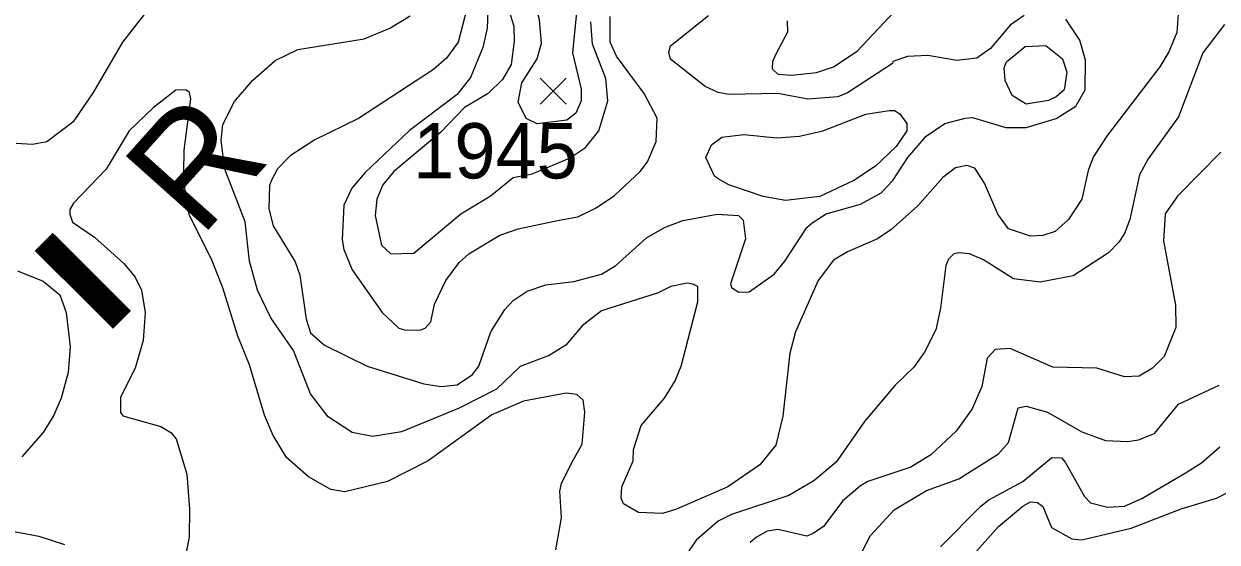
# Model space of a CAD drawing. Extents: x 423 to 448.8, y 7456.3 to 7484.
# Drawn here: x 445.198 to 446.924, y 7481.99 to 7482.74 of the extents above; entities that cross this region are included whole.
import ezdxf
from ezdxf.enums import TextEntityAlignment as Align

# ---------------------------------------------------------------- set-up
doc = ezdxf.new("R2010")
doc.units = 0
doc.header["$LTSCALE"] = 0.032
for name, color, linetype, lineweight in [('1', 7, 'Continuous', 25), ('2', 7, 'Continuous', 13), ('21', 7, 'Continuous', 25)]:
    doc.layers.add(name, color=color, linetype=linetype, lineweight=lineweight)
doc.layers.add('61', color=7, linetype='Continuous')

msp = doc.modelspace()

# ---------------------------------------------------------------- linework, layer by layer
at = {"layer": '1'}
for points in [[(445.872, 7482.8342), (445.8682, 7482.7337), (445.862, 7482.7058), (445.8442, 7482.6625), (445.8248, 7482.6377), (445.756, 7482.5859), (445.6918, 7482.5248), (445.6725, 7482.5024), (445.6609, 7482.4776), (445.6586, 7482.4274), (445.6609, 7482.4134), (445.6732, 7482.3841), (445.7165, 7482.3222), (445.7405, 7482.2997), (445.7506, 7482.2966), (445.7723, 7482.2974), (445.7785, 7482.2997), (445.7869, 7482.309), (445.7923, 7482.3345), (445.8086, 7482.3686), (445.8279, 7482.3949), (445.8419, 7482.4072), (445.8867, 7482.4343), (445.913, 7482.4436), (445.9703, 7482.4552), (445.9997, 7482.4606), (446.0259, 7482.4737), (446.0523, 7482.4916), (446.0894, 7482.5263), (446.1002, 7482.5403), (446.1126, 7482.5697), (446.1141, 7482.6037), (446.0956, 7482.6392), (446.0553, 7482.6934), (446.0461, 7482.7135), (446.0461, 7482.7507)], [(446.4111, 7481.9772), (446.4227, 7481.9996), (446.4568, 7482.0368), (446.5039, 7482.0646), (446.5504, 7482.0816), (446.6076, 7482.1179), (446.6223, 7482.1342), (446.6331, 7482.1737), (446.636, 7482.1844), (446.6478, 7482.1868), (446.6788, 7482.1783), (446.7283, 7482.1497), (446.7623, 7482.1373), (446.7948, 7482.1358), (446.8102, 7482.1381), (446.8334, 7482.1474), (446.8682, 7482.1899), (446.927, 7482.217)]]:
    msp.add_lwpolyline(points, dxfattribs=at)
for points in [[(446.6463, 7482.7073), (446.6764, 7482.7089), (446.7004, 7482.6896), (446.7066, 7482.6702), (446.7027, 7482.6447), (446.6911, 7482.6346), (446.6803, 7482.6292), (446.6478, 7482.6238), (446.6277, 7482.6362), (446.6176, 7482.6579), (446.6161, 7482.6764), (446.6192, 7482.6849)], [(446.1845, 7482.5465), (446.193, 7482.565), (446.2077, 7482.5759), (446.2394, 7482.5797), (446.2874, 7482.5751), (446.3199, 7482.5774), (446.3539, 7482.5851), (446.4158, 7482.6091), (446.4498, 7482.6145), (446.4575, 7482.6145), (446.4653, 7482.6099), (446.4753, 7482.5959), (446.4753, 7482.5851), (446.4598, 7482.5627), (446.4297, 7482.5341), (446.3988, 7482.5132), (446.3493, 7482.49), (446.2998, 7482.4846), (446.2673, 7482.49), (446.2178, 7482.507), (446.2023, 7482.5155), (446.1969, 7482.5194)]]:
    msp.add_lwpolyline(points, close=True, dxfattribs=at)
at = {"layer": '2'}
for points in [[(445.1875, 7482.5673), (445.2107, 7482.5658), (445.2316, 7482.5697), (445.2711, 7482.5998), (445.2989, 7482.6408), (445.3414, 7482.7135), (445.4474, 7482.8497)], [(445.845, 7482.7863), (445.8264, 7482.7135), (445.8094, 7482.6903), (445.7908, 7482.6741), (445.6825, 7482.6029), (445.6191, 7482.572), (445.5835, 7482.5488), (445.565, 7482.5302), (445.5564, 7482.514), (445.5534, 7482.5063), (445.5526, 7482.4722), (445.5588, 7482.4475), (445.5905, 7482.3956), (445.5975, 7482.3763), (445.6067, 7482.3129), (445.6129, 7482.2928), (445.633, 7482.275), (445.6949, 7482.2448), (445.7769, 7482.2193), (445.8017, 7482.2154), (445.8249, 7482.2177), (445.8473, 7482.2324), (445.8565, 7482.2448), (445.8736, 7482.2943), (445.8937, 7482.3268), (445.9061, 7482.3399), (445.9262, 7482.3531), (445.9533, 7482.3624), (445.9935, 7482.367), (446.0337, 7482.3779), (446.0546, 7482.3902), (446.0986, 7482.4305), (446.125, 7482.4451), (446.1513, 7482.4552), (446.2008, 7482.4645), (446.2317, 7482.4629), (446.2386, 7482.456), (446.2417, 7482.4289), (446.2201, 7482.3639), (446.2216, 7482.3585), (446.2325, 7482.3516), (446.2472, 7482.3523), (446.2835, 7482.3778), (446.299, 7482.3964), (446.3307, 7482.4451), (446.3384, 7482.4521), (446.3585, 7482.4652), (446.408, 7482.4792), (446.4382, 7482.4954), (446.4552, 7482.5132), (446.4769, 7482.5465), (446.5032, 7482.5774), (446.5302, 7482.596), (446.5596, 7482.6037)], [(446.3021, 7482.7445), (446.3029, 7482.7282), (446.2866, 7482.6981), (446.2812, 7482.6857), (446.2804, 7482.6749), (446.2889, 7482.6671), (446.309, 7482.6656), (446.3446, 7482.6694), (446.3694, 7482.678), (446.4034, 7482.7004), (446.4652, 7482.7661)], [(446.8674, 7482.7545), (446.8659, 7482.7274), (446.8543, 7482.6996), (446.8411, 7482.678), (446.7654, 7482.579), (446.7452, 7482.548), (446.7375, 7482.5279), (446.7283, 7482.4862), (446.7089, 7482.4568), (446.6896, 7482.4397), (446.6718, 7482.4335), (446.654, 7482.4327), (446.6223, 7482.4436), (446.6068, 7482.4644), (446.5875, 7482.5094), (446.5736, 7482.531), (446.5619, 7482.5348), (446.5457, 7482.5318), (446.5271, 7482.5178), (446.4908, 7482.4761), (446.4521, 7482.442), (446.4328, 7482.4289), (446.3895, 7482.4103), (446.3694, 7482.3979), (446.3469, 7482.3686), (446.3144, 7482.2943), (446.3059, 7482.2634), (446.2959, 7482.1721), (446.2858, 7482.1304), (446.2626, 7482.1017), (446.2162, 7482.07), (446.142, 7482.0375), (446.1219, 7482.0313), (446.087, 7482.0329), (446.0654, 7482.0453), (446.0623, 7482.0538), (446.0631, 7482.07), (446.0793, 7482.1079), (446.0801, 7482.1242), (446.0909, 7482.159), (446.125, 7482.1984), (446.1404, 7482.2232), (446.1489, 7482.2448), (446.1729, 7482.3376), (446.1729, 7482.3601), (446.1659, 7482.3632), (446.1574, 7482.3647), (446.1342, 7482.3601), (446.1157, 7482.3508), (446.0337, 7482.3245), (446.0058, 7482.3028), (445.9819, 7482.275), (445.9579, 7482.2603), (445.9161, 7482.244), (445.8821, 7482.2115), (445.828, 7482.1837), (445.7444, 7482.1497), (445.7027, 7482.1427), (445.6733, 7482.1489), (445.6384, 7482.1713), (445.6129, 7482.2046), (445.5882, 7482.2672), (445.5557, 7482.3144), (445.5363, 7482.3547), (445.5248, 7482.3964), (445.5186, 7482.4537), (445.4892, 7482.5295), (445.4837, 7482.5712), (445.4861, 7482.5944), (445.5031, 7482.6277), (445.5294, 7482.6586), (445.5619, 7482.6872), (445.5944, 7482.7027), (445.6903, 7482.7182), (445.7274, 7482.7337), (445.7568, 7482.7514)], [(445.8999, 7482.76), (445.9068, 7482.7368), (445.9076, 7482.7151), (445.9029, 7482.6811), (445.8906, 7482.6594), (445.8697, 7482.6393), (445.8357, 7482.6191), (445.8014, 7482.5831), (445.7336, 7482.5263), (445.7173, 7482.507), (445.7088, 7482.4862), (445.7065, 7482.4629), (445.7158, 7482.4196), (445.729, 7482.4073), (445.7622, 7482.408), (445.8303, 7482.4652), (445.8728, 7482.4908), (445.906, 7482.5178), (445.9334, 7482.5228), (445.9873, 7482.5457), (446.0108, 7482.5611), (446.0298, 7482.5852), (446.043, 7482.6285), (446.0399, 7482.661), (446.0205, 7482.7105), (446.0182, 7482.7429)], [(446.6447, 7482.7522), (446.6246, 7482.7383), (446.596, 7482.7043), (446.5767, 7482.6903), (446.5473, 7482.6872), (446.5055, 7482.6942), (446.4761, 7482.6926), (446.4552, 7482.6857), (446.4544, 7482.6826), (446.3895, 7482.64), (446.3756, 7482.6346), (446.3323, 7482.6308), (446.2889, 7482.6393), (446.2178, 7482.6377), (446.2023, 7482.6408), (446.1837, 7482.6493), (446.1334, 7482.6888), (446.1311, 7482.6988), (446.1334, 7482.7081), (446.1884, 7482.7522)], [(446.5596, 7482.6037), (446.5704, 7482.6045), (446.6184, 7482.5898), (446.6478, 7482.5898), (446.6911, 7482.6029), (446.7197, 7482.6207), (446.7329, 7482.6447), (446.7337, 7482.6873), (446.7252, 7482.7166), (446.705, 7482.7468)], [(446.9347, 7482.739), (446.9031, 7482.6981), (446.8682, 7482.6053), (446.8242, 7482.5449), (446.8118, 7482.5217), (446.7979, 7482.4568), (446.7901, 7482.4366), (446.7816, 7482.4242), (446.7669, 7482.4088), (446.7158, 7482.3755), (446.6679, 7482.3662), (446.6293, 7482.3709), (446.5859, 7482.3987), (446.5658, 7482.4073), (446.5511, 7482.4088), (446.5434, 7482.4072), (446.5356, 7482.3995), (446.5318, 7482.3902), (446.5241, 7482.3284), (446.5171, 7482.2974), (446.5009, 7482.2649), (446.4853, 7482.2433), (446.4583, 7482.217), (446.4142, 7482.1644), (446.3732, 7482.1056), (446.3407, 7482.0785), (446.3044, 7482.0576), (446.2216, 7482.0298), (446.2023, 7482.0205), (446.1706, 7481.9927), (446.1419, 7481.9501)], [(445.9679, 7481.9788), (445.9757, 7482.0252), (445.9734, 7482.0638), (445.9757, 7482.0747), (445.9904, 7482.1041), (446.0058, 7482.1319), (446.0097, 7482.1783), (446.0074, 7482.1953), (445.9981, 7482.2038), (445.9826, 7482.2054), (445.9208, 7482.1938), (445.8751, 7482.1744), (445.7831, 7482.1079), (445.7243, 7482.0778), (445.6624, 7482.063), (445.6423, 7482.0661), (445.6098, 7482.0847), (445.5781, 7482.1125), (445.5588, 7482.1443), (445.5464, 7482.1737), (445.5248, 7482.2464), (445.5077, 7482.2881), (445.4861, 7482.3578), (445.4698, 7482.3995), (445.4381, 7482.4629), (445.4327, 7482.4846), (445.4296, 7482.5248), (445.4304, 7482.5573), (445.4397, 7482.6316), (445.4381, 7482.6408), (445.4327, 7482.6447), (445.418, 7482.6439), (445.3855, 7482.6184), (445.3507, 7482.5852), (445.3174, 7482.5295), (445.2703, 7482.4807), (445.2649, 7482.4714), (445.2649, 7482.4645), (445.2687, 7482.4529), (445.3004, 7482.4312), (445.343, 7482.3933), (445.3592, 7482.3732), (445.3685, 7482.3547), (445.3739, 7482.3222), (445.3708, 7482.282), (445.3592, 7482.2417), (445.3383, 7482.2)], [(446.9294, 7482.5542), (446.8667, 7482.4908), (446.8489, 7482.4652), (446.8466, 7482.4258), (446.8636, 7482.333)], [(445.1891, 7482.3825), (445.2262, 7482.3678), (445.2502, 7482.3477), (445.2594, 7482.3222), (445.2656, 7482.2727), (445.2625, 7482.2355), (445.2525, 7482.1984), (445.2417, 7482.1737), (445.2262, 7482.1489), (445.1953, 7482.1133)], [(446.8636, 7482.333), (446.8644, 7482.3005), (446.8473, 7482.2588), (446.8303, 7482.2417), (446.811, 7482.2301), (446.7901, 7482.2294), (446.7499, 7482.2417), (446.6865, 7482.2433), (446.6246, 7482.2703), (446.603, 7482.2688), (446.5913, 7482.2564), (446.5836, 7482.2154), (446.5697, 7482.183), (446.5465, 7482.1504), (446.5101, 7482.1164), (446.4808, 7482.0986), (446.4189, 7482.0778), (446.408, 7482.0716), (446.3825, 7482.0499), (446.3547, 7482.0127), (446.34, 7482.0027), (446.3307, 7481.9989), (446.2889, 7482.0081), (446.2735, 7482.0058), (446.258, 7481.9973), (446.2487, 7481.9896)], [(445.3383, 7482.2), (445.3383, 7482.1775), (445.3414, 7482.1729), (445.3964, 7482.1574), (445.411, 7482.1489), (445.4188, 7482.1396), (445.4342, 7482.0886), (445.4381, 7482.0375), (445.4373, 7481.9973), (445.4273, 7481.9463)], [(446.524, 7481.9834), (446.5821, 7482.0422), (446.5937, 7482.0514), (446.6432, 7482.0778), (446.6849, 7482.1125), (446.6989, 7482.1118), (446.7043, 7482.1056), (446.7321, 7482.0561), (446.7406, 7482.0468), (446.7654, 7482.0406), (446.7901, 7482.0421), (446.8149, 7482.053), (446.8768, 7482.0893), (446.9015, 7482.1048), (446.9278, 7482.128)], [(446.5728, 7481.9733), (446.6076, 7482.0128), (446.6432, 7482.0422), (446.654, 7482.0484), (446.664, 7482.0476), (446.6718, 7482.0414), (446.6842, 7482.0112), (446.7136, 7481.995), (446.7283, 7481.9934), (446.7994, 7482.0104), (446.8721, 7482.0383), (446.9232, 7482.0538), (446.9626, 7482.0739)], [(445.1458, 7482.0128), (445.22, 7481.9989), (445.2571, 7481.9865)]]:
    msp.add_lwpolyline(points, dxfattribs=at)
msp.add_lwpolyline([(445.9835, 7482.6005), (445.9406, 7482.5952), (445.9246, 7482.6029), (445.913, 7482.6269), (445.9184, 7482.6548), (445.9409, 7482.6895), (445.9471, 7482.712), (445.944, 7482.746), (445.9347, 7482.7816), (445.9347, 7482.8002), (445.9502, 7482.8172), (445.971, 7482.8241), (445.9795, 7482.8226), (445.9927, 7482.8141), (446.0012, 7482.7955), (445.9919, 7482.6981), (446.0043, 7482.6455), (446.0043, 7482.6285), (445.9965, 7482.6106)], close=True, dxfattribs=at)
at = {"layer": '21'}
for p, q in [((445.945, 7482.6614), (445.9825, 7482.6239)), ((445.9825, 7482.6614), (445.945, 7482.6239))]:
    msp.add_line(p, q, dxfattribs=at)

# ---------------------------------------------------------------- texts
at = {"layer": '61'}
msp.add_text('R', height=0.16, rotation=48.155, dxfattribs=at).set_placement((445.5051, 7482.4864), align=Align.CENTER)
msp.add_text('1945', height=0.08, dxfattribs=at).set_placement((445.8804, 7482.5163), align=Align.CENTER)
at = {"layer": '61', "width": 1.85}
msp.add_text('I', height=0.16, rotation=45.08, dxfattribs=at).set_placement((445.3404, 7482.3117), align=Align.CENTER)

doc.saveas('drawing.dxf')
